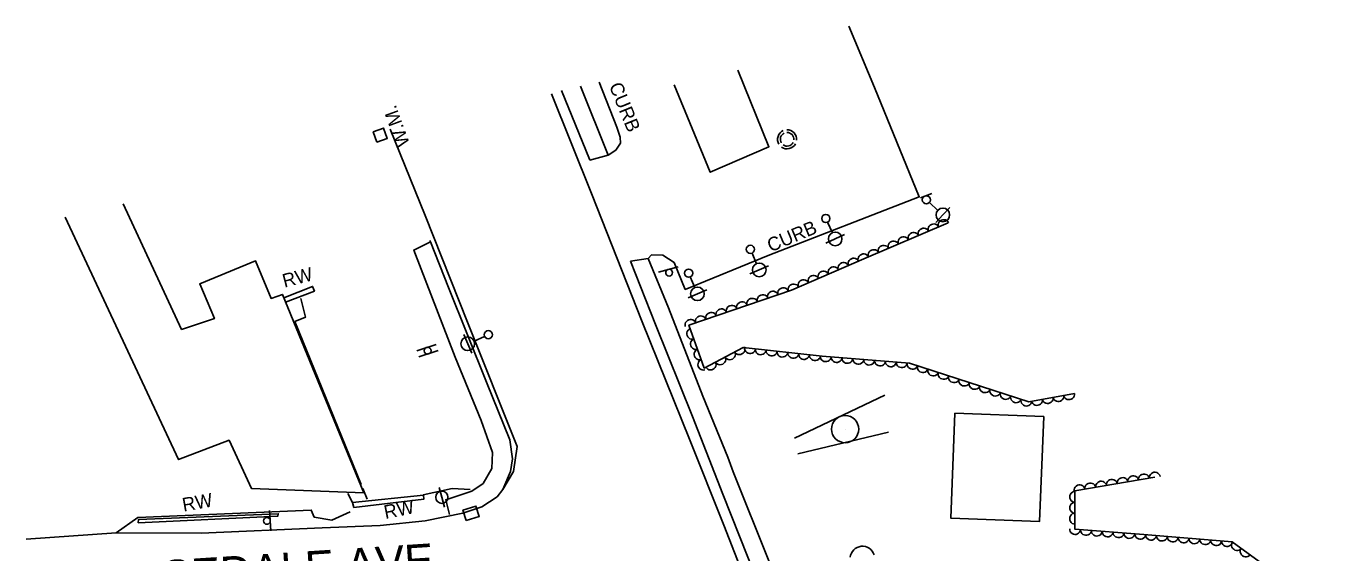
# Model space of a CAD drawing. Extents: x 1722896 to 1754269, y 648279 to 666297.
# Drawn here: x 1746248.3 to 1746731.4, y 653072 to 653265.3 of the extents above; entities that cross this region are included whole.
import ezdxf

# ---------------------------------------------------------------- set-up
doc = ezdxf.new("R2010")
doc.units = 0
for name, color, linetype in [('DESIGN - CENTERLINE - Proposed Text', 7, 'Continuous'), ('DESIGN - CONTOURS - Intermediate with optional Text', 7, 'Continuous'), ('DESIGN - PUBLIC HEARING - Shapes', 7, 'Continuous'), ('DESIGN - SCRATCH - User 1', 7, 'Continuous'), ('DESIGN - SHEET - Linework', 7, 'Continuous'), ('SURVEY - CENTERLINE - Preliminary Text', 7, 'Continuous'), ('SURVEY - CONTROL with Text', 7, 'Continuous'), ('SURVEY - DRAINAGE - Natural Features', 7, 'Continuous'), ('SURVEY - DTM - Breaklines', 7, 'Continuous'), ('SURVEY - VEGETATION - Features with Text', 7, 'Continuous')]:
    doc.layers.add(name, color=color, linetype=linetype)

msp = doc.modelspace()

# ---------------------------------------------------------------- linework, layer by layer
at = {"layer": 'DESIGN - CENTERLINE - Proposed Text'}
for points in [[(1746509.84, 653249.2), (1746521.24, 653221.05), (1746499.65, 653211.69), (1746486.4, 653243.79)], [(1746283.86, 653200.16), (1746305.36, 653154.01), (1746317.41, 653157.98), (1746312.03, 653170.73), (1746332.51, 653179.21), (1746338.26, 653165.4), (1746342.39, 653166.84), (1746372.38, 653093.93), (1746331.02, 653095.6), (1746322.78, 653113.26), (1746304.26, 653106.15), (1746262.52, 653195.19)], [(1746342.91, 653165.59), (1746353.49, 653169.8), (1746354.2, 653168.08), (1746343.58, 653163.97)], [(1746371.37, 653097), (1746347.03, 653156.89), (1746350.9, 653158.53), (1746349.15, 653165.37)], [(1746368.2, 653090.43), (1746366.45, 653093.68)], [(1746368.67, 653088.63), (1746368.2, 653090.43), (1746394.32, 653093.1), (1746394.39, 653091.67), (1746368.67, 653088.63)], [(1746373.54, 653091.63), (1746371.95, 653095.56)], [(1746289.42, 653082.98), (1746289.46, 653084.14), (1746340.91, 653086.31), (1746340.77, 653085.43), (1746289.42, 653082.98)]]:
    msp.add_lwpolyline(points, dxfattribs=at)
msp.add_lwpolyline([(1746589.53, 653123.25), (1746588.04, 653084.72), (1746620.71, 653083.46), (1746622.2, 653121.99)], close=True, dxfattribs=at)
at = {"layer": 'DESIGN - CONTOURS - Intermediate with optional Text'}
msp.add_line((1746378.36, 653225.35), (1746378.36, 653225.35), dxfattribs=at)
msp.add_lwpolyline([(1746377.17, 653222.79), (1746380.92, 653224.16), (1746379.55, 653227.92), (1746375.79, 653226.55), (1746377.17, 653222.79)], dxfattribs=at)
at = {"layer": 'DESIGN - PUBLIC HEARING - Shapes'}
for p, q in [((1746480.57, 653175.07), (1746487.83, 653176.96)), ((1746391.82, 653146.14), (1746398.94, 653148.5)), ((1746392.57, 653143.87), (1746399.69, 653146.22)), ((1746549.24, 653117.35), (1746549.24, 653117.35)), ((1746337.67, 653087.49), (1746338.19, 653080.01))]:
    msp.add_line(p, q, dxfattribs=at)
for points in [[(1746563.76, 653129.87), (1746530.64, 653114.05)], [(1746531.82, 653108.29), (1746565.12, 653116.27)]]:
    msp.add_lwpolyline(points, dxfattribs=at)
for centre, radius in [((1746484.53, 653174.83), 1.25), ((1746395.75, 653146.18), 1.27), ((1746549.21, 653117.37), 5), ((1746336.71, 653083.65), 1.25)]:
    msp.add_circle(centre, radius, dxfattribs=at)
at = {"layer": 'SURVEY - CENTERLINE - Preliminary Text'}
for points in [[(1746476.89, 653180.09), (1746478.07, 653181.43), (1746482.26, 653181.22), (1746486.37, 653178.51), (1746490.47, 653168.68), (1746520.97, 653181.12), (1746576.45, 653202.66), (1746560.02, 653242.86), (1746550.63, 653265.31)], [(1746444.92, 653241.75), (1746455.23, 653216.54), (1746455.41, 653216.11)], [(1746451.93, 653243.29), (1746462.19, 653218), (1746455.41, 653216.11)], [(1746462.19, 653218), (1746464.94, 653219.8), (1746466.63, 653222.37), (1746466.49, 653224.54), (1746465.36, 653228.29), (1746458.82, 653244.8)], [(1746441.25, 653240.48), (1746455.99, 653203.9), (1746474.63, 653156.75), (1746492.06, 653113.65), (1746504.65, 653082.15), (1746517.5, 653049.21), (1746532.57, 653011.38), (1746549.68, 652967.06), (1746563.77, 652931.36), (1746577.45, 652894.55), (1746592.88, 652852.6), (1746608.03, 652810.72), (1746612.93, 652801.22), (1746619.9, 652794.7), (1746627.05, 652789.81), (1746642.28, 652786.69), (1746650.72, 652786.75), (1746665.87, 652788.66), (1746679.79, 652792.43), (1746712.86, 652804.27), (1746757.81, 652819.09)], [(1746381.99, 653227.49), (1746394.85, 653195.85), (1746410.44, 653156.59), (1746428.7, 653110.99), (1746427.33, 653101.83), (1746423.47, 653095.25)], [(1746576.97, 653202.31), (1746581.06, 653203.92)], [(1746403.84, 653086.07), (1746402.45, 653091.42), (1746412.04, 653094.55), (1746416.17, 653097.4), (1746419.37, 653102.85), (1746419.57, 653108.76), (1746415.47, 653120.58), (1746405.96, 653143.79), (1746390.68, 653183.13), (1746396.87, 653186.12)], [(1746408.75, 653086.45), (1746415.73, 653088.84), (1746421.29, 653092.47), (1746423.47, 653095.25), (1746426.2, 653101.8), (1746426.95, 653106.41), (1746425.98, 653113.41), (1746417.36, 653134.65), (1746403.4, 653169.32), (1746396.87, 653186.12), (1746396.65, 653186.66)], [(1746470.31, 653179.09), (1746476.89, 653180.09), (1746484.36, 653161.91), (1746496.95, 653129.45), (1746506.08, 653107.08), (1746508.12, 653101.69), (1746521.44, 653068.38), (1746533.4, 653039.43), (1746526.47, 653037.27)], [(1746470.31, 653179.09), (1746479.55, 653155.82), (1746493.13, 653122.02), (1746504.3, 653093.52), (1746513.44, 653070.29), (1746526.47, 653037.27)], [(1746394.19, 653093.22), (1746404.85, 653095.53), (1746411.39, 653095.16)], [(1746281.3, 653079.22), (1746289.25, 653084.95), (1746332.73, 653086.75), (1746353.01, 653087.66), (1746354.14, 653084.97), (1746360.6, 653083.97), (1746367.31, 653086.96)], [(1746248.28, 653077), (1746281.3, 653079.22), (1746312.57, 653079.19), (1746357.01, 653081.09), (1746378.34, 653082.01), (1746394.83, 653083.65), (1746408.75, 653086.45)]]:
    msp.add_lwpolyline(points, dxfattribs=at)
at = {"layer": 'SURVEY - DRAINAGE - Natural Features'}
msp.add_line((1746411.76, 653086.44), (1746411.76, 653086.44), dxfattribs=at)
msp.add_lwpolyline([(1746410, 653083.77), (1746408.76, 653087.57), (1746413.52, 653089.11), (1746414.75, 653085.31), (1746410, 653083.77)], dxfattribs=at)
at = {"layer": 'SURVEY - DTM - Breaklines'}
for p, q in [((1746580.17, 653200.58), (1746583.3, 653197.72)), ((1746585.14, 653196.03), (1746587.68, 653198.79)), ((1746542.74, 653193.35), (1746544.52, 653189.5)), ((1746585.14, 653196.03), (1746582.61, 653193.26)), ((1746545.57, 653187.23), (1746548.98, 653188.8)), ((1746545.57, 653187.23), (1746542.17, 653185.65)), ((1746515, 653182.04), (1746516.68, 653178.13)), ((1746517.66, 653175.84), (1746514.22, 653174.36)), ((1746517.66, 653175.84), (1746521.11, 653177.32)), ((1746492.3, 653173.26), (1746493.96, 653169.35)), ((1746494.94, 653167.06), (1746491.49, 653165.58)), ((1746494.94, 653167.06), (1746498.39, 653168.53)), ((1746410.54, 653148.7), (1746409.03, 653152.13)), ((1746416.72, 653151.43), (1746412.83, 653149.71)), ((1746410.54, 653148.7), (1746412.06, 653145.27)), ((1746400.99, 653092.33), (1746400.04, 653095.96)), ((1746400.99, 653092.33), (1746401.93, 653088.7))]:
    msp.add_line(p, q, dxfattribs=at)
for centre, radius in [((1746579.06, 653201.6), 1.5), ((1746585.14, 653196.03), 2.5), ((1746542.11, 653194.71), 1.5), ((1746545.57, 653187.23), 2.5), ((1746514.41, 653183.42), 1.5), ((1746517.66, 653175.84), 2.5), ((1746491.71, 653174.64), 1.5), ((1746494.94, 653167.06), 2.5), ((1746410.54, 653148.7), 2.5), ((1746418.09, 653152.03), 1.5), ((1746400.99, 653092.33), 2.25)]:
    msp.add_circle(centre, radius, dxfattribs=at)
for radius, start, end in [(3.5, 113.5086, 210.8033), (3.5, 355.1023, 91.5486), (2.5, 114.311, 210.7492), (3.5, 234.9453, 331.7384), (2.5, 234.8633, 331.6979), (2.5, 355.0996, 91.6446)]:
    msp.add_arc((1746527.9, 653223.8), radius, start, end, dxfattribs=at)
at = {"layer": 'SURVEY - VEGETATION - Features with Text'}
for points in [[(1746633.5, 653130.43), (1746616.71, 653127.43), (1746572.89, 653141.61), (1746540.78, 653144.13), (1746511.7, 653147.3), (1746497.47, 653139.79), (1746491.8, 653155.54), (1746529.48, 653168.44), (1746556.04, 653179.86), (1746587.15, 653193.16)], [(1746756.3, 653065.62), (1746729.1, 653051), (1746711.37, 653061.56), (1746691.41, 653076), (1746658.95, 653078.72), (1746633.66, 653080.57), (1746633.68, 653094.73), (1746663.05, 653099.66)]]:
    msp.add_lwpolyline(points, dxfattribs=at)
msp.add_arc((1746555.57, 653069.85), 4.5, 17.6128, 174.4017, dxfattribs=at)
for centre, major_axis in [((1746581.67, 653190.82), (1.84, 0.79)), ((1746585.35, 653192.39), (1.84, 0.79)), ((1746570.63, 653186.1), (1.84, 0.79)), ((1746574.31, 653187.67), (1.84, 0.79)), ((1746577.99, 653189.24), (1.84, 0.79)), ((1746559.6, 653181.38), (1.84, 0.79)), ((1746563.28, 653182.96), (1.84, 0.79)), ((1746566.96, 653184.53), (1.84, 0.79)), ((1746548.57, 653176.65), (1.84, 0.79)), ((1746552.25, 653178.23), (1.84, 0.79)), ((1746555.92, 653179.81), (1.84, 0.79)), ((1746537.55, 653171.91), (1.84, 0.79)), ((1746541.22, 653173.49), (1.84, 0.79)), ((1746544.9, 653175.07), (1.84, 0.79)), ((1746526.43, 653167.4), (1.89, 0.65)), ((1746530.2, 653168.75), (1.84, 0.79)), ((1746533.87, 653170.33), (1.84, 0.79)), ((1746511.3, 653162.22), (1.89, 0.65)), ((1746515.08, 653163.51), (1.89, 0.65)), ((1746518.87, 653164.81), (1.89, 0.65)), ((1746522.65, 653166.11), (1.89, 0.65)), ((1746496.16, 653157.03), (1.89, 0.65)), ((1746499.95, 653158.33), (1.89, 0.65)), ((1746503.73, 653159.62), (1.89, 0.65)), ((1746507.51, 653160.92), (1.89, 0.65)), ((1746492.38, 653155.73), (1.89, 0.65)), ((1746492.95, 653152.35), (-0.68, 1.88)), ((1746494.3, 653148.58), (-0.68, 1.88)), ((1746495.66, 653144.82), (-0.68, 1.88)), ((1746506.9, 653144.76), (-1.77, -0.93)), ((1746510.44, 653146.63), (-1.77, -0.93)), ((1746514.26, 653147.02), (-1.99, 0.22)), ((1746518.23, 653146.58), (-1.99, 0.22)), ((1746522.21, 653146.15), (-1.99, 0.22)), ((1746526.19, 653145.72), (-1.99, 0.22)), ((1746530.16, 653145.29), (-1.99, 0.22)), ((1746534.14, 653144.86), (-1.99, 0.22)), ((1746538.12, 653144.42), (-1.99, 0.22)), ((1746497.02, 653141.06), (-0.68, 1.88)), ((1746499.82, 653141.03), (-1.77, -0.93)), ((1746503.36, 653142.9), (-1.77, -0.93)), ((1746542.1, 653144.03), (-1.99, 0.16)), ((1746546.08, 653143.72), (-1.99, 0.16)), ((1746550.07, 653143.4), (-1.99, 0.16)), ((1746554.06, 653143.09), (-1.99, 0.16)), ((1746558.05, 653142.77), (-1.99, 0.16)), ((1746562.04, 653142.46), (-1.99, 0.16)), ((1746566.02, 653142.15), (-1.99, 0.16)), ((1746570.01, 653141.83), (-1.99, 0.16)), ((1746573.95, 653141.26), (-1.9, 0.62)), ((1746577.75, 653140.03), (-1.9, 0.62)), ((1746581.56, 653138.8), (-1.9, 0.62)), ((1746585.37, 653137.57), (-1.9, 0.62)), ((1746589.17, 653136.34), (-1.9, 0.62)), ((1746592.98, 653135.11), (-1.9, 0.62)), ((1746596.78, 653133.88), (-1.9, 0.62)), ((1746600.59, 653132.65), (-1.9, 0.62)), ((1746604.39, 653131.41), (-1.9, 0.62)), ((1746608.2, 653130.18), (-1.9, 0.62)), ((1746631.53, 653130.08), (-1.97, -0.35)), ((1746612.01, 653128.95), (-1.9, 0.62)), ((1746615.81, 653127.72), (-1.9, 0.62)), ((1746619.72, 653127.97), (-1.97, -0.35)), ((1746623.66, 653128.67), (-1.97, -0.35)), ((1746627.59, 653129.38), (-1.97, -0.35)), ((1746663.02, 653099.65), (1.97, 0.33)), ((1746635.4, 653095.02), (1.97, 0.33)), ((1746639.35, 653095.68), (1.97, 0.33)), ((1746643.29, 653096.34), (1.97, 0.33)), ((1746647.24, 653097.01), (1.97, 0.33)), ((1746651.18, 653097.67), (1.97, 0.33)), ((1746655.13, 653098.33), (1.97, 0.33)), ((1746659.07, 653098.99), (1.97, 0.33)), ((1746633.67, 653092.48), (0, 2)), ((1746633.67, 653088.48), (0, 2)), ((1746633.66, 653084.48), (0, 2)), ((1746633.74, 653080.56), (-1.99, 0.15)), ((1746637.73, 653080.27), (-1.99, 0.15)), ((1746641.72, 653079.98), (-1.99, 0.15)), ((1746645.71, 653079.69), (-1.99, 0.15)), ((1746649.7, 653079.4), (-1.99, 0.15)), ((1746653.69, 653079.11), (-1.99, 0.15)), ((1746657.68, 653078.81), (-1.99, 0.15)), ((1746661.67, 653078.49), (-1.99, 0.17)), ((1746665.65, 653078.16), (-1.99, 0.17)), ((1746669.64, 653077.83), (-1.99, 0.17)), ((1746673.63, 653077.49), (-1.99, 0.17)), ((1746677.61, 653077.16), (-1.99, 0.17)), ((1746681.6, 653076.82), (-1.99, 0.17)), ((1746685.58, 653076.49), (-1.99, 0.17)), ((1746689.57, 653076.16), (-1.99, 0.17)), ((1746693.15, 653074.74), (-1.62, 1.17)), ((1746696.39, 653072.39), (-1.62, 1.17))]:
    msp.add_ellipse(centre, major_axis=major_axis, ratio=0.940188, start_param=0, end_param=3.141593, dxfattribs=at)

# ---------------------------------------------------------------- texts
at = {"layer": 'DESIGN - CONTOURS - Intermediate with optional Text'}
msp.add_text('W.M.', height=5, rotation=110.0446, dxfattribs=at).set_placement((1746389.33, 653222.12))
at = {"layer": 'DESIGN - SCRATCH - User 1'}
for rotation, p in [(292.1229, (1746462.36, 653243.51)), (22.5968, (1746521.86, 653182.28))]:
    msp.add_text('CURB', height=5, rotation=rotation, dxfattribs=at).set_placement(p)
at = {"layer": 'DESIGN - SHEET - Linework'}
msp.add_text('ROSEDALE AVE.', height=12, rotation=3.6848, dxfattribs=at).set_placement((1746274.6, 653055.52))
at = {"layer": 'SURVEY - CONTROL with Text'}
for rotation, p in [(14.5494, (1746343.15, 653169.29)), (10.0749, (1746306.07, 653087.05)), (11.4779, (1746380.26, 653084.34))]:
    msp.add_text('RW', height=5, rotation=rotation, dxfattribs=at).set_placement(p)

doc.saveas('drawing.dxf')
